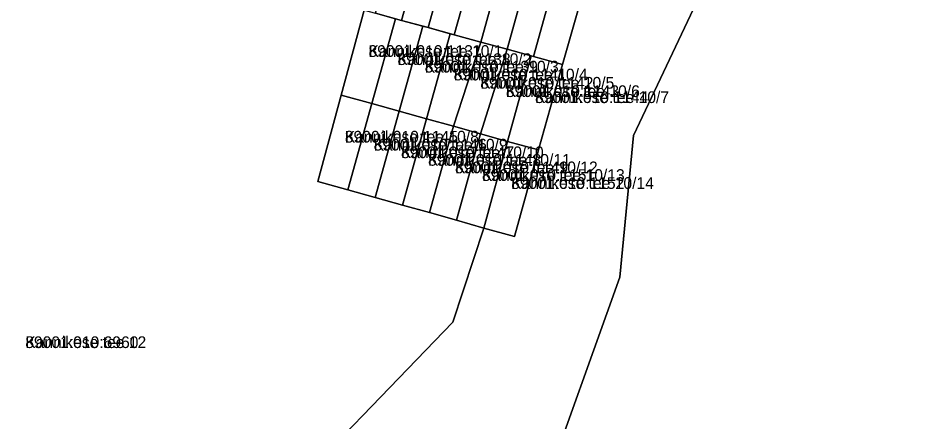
# Model space of a CAD drawing. Extents: x 526849 to 562296, y 6591741 to 6618546.
# Drawn here: x 547707.4 to 547823.2, y 6596254.7 to 6596306.4 of the extents above; entities that cross this region are included whole.
import ezdxf

# ---------------------------------------------------------------- set-up
doc = ezdxf.new("R2010")
doc.units = 0
for name, color, linetype in [('L_AADRESS', 7, 'Continuous'), ('PIIR', 7, 'Continuous'), ('TUNNUS', 7, 'Continuous')]:
    doc.layers.add(name, color=color, linetype=linetype)

msp = doc.modelspace()

# ---------------------------------------------------------------- linework, layer by layer
at = {"layer": 'PIIR'}
for points in [[(547690.17, 6596191.87), (547763.12, 6596267.42), (547767.08, 6596279.49), (547771, 6596278.42), (547774.08, 6596289.49), (547777.18, 6596300.42), (547780.32, 6596311.52), (547783.37, 6596322.33), (547786.43, 6596333.19), (547789.46, 6596343.91), (547792.53, 6596354.72), (547795.65, 6596365.69), (547818.08, 6596359.67), (547816.28, 6596354.76), (547786.25, 6596291.35), (547784.51, 6596273.18), (547774.28, 6596244.68), (547765.81, 6596222.42), (547751.73, 6596185.38), (547705.14, 6596168.88)], [(547706.39, 6596096.06), (547678.12, 6596135.41), (547705.14, 6596168.88), (547751.73, 6596185.38), (547765.81, 6596222.42), (547774.28, 6596244.68), (547784.51, 6596273.18), (547786.25, 6596291.35), (547816.28, 6596354.76), (547818.08, 6596359.67), (547851.56, 6596357.26), (547867.85, 6596356.78), (547882.68, 6596357.65), (547882.59, 6596354.87), (547879.67, 6596315.25), (547878.79, 6596293.54), (547877.89, 6596271.47), (547876.9, 6596247.63), (547875.48, 6596216.32), (547874.71, 6596199.06), (547874.51, 6596195.05), (547877.57, 6596194.93), (547877.34, 6596152.04), (547875.55, 6596092.04)], [(547751.75, 6596307.41), (547748.82, 6596296.52), (547745.79, 6596285.47), (547749.67, 6596284.38), (547753.17, 6596283.41), (547756.65, 6596282.43), (547760.12, 6596281.46), (547763.57, 6596280.5), (547767.08, 6596279.49), (547763.12, 6596267.42), (547690.17, 6596191.87)]]:
    msp.add_lwpolyline(points, dxfattribs=at)
for points in [[(547753.18, 6596307.01), (547756.27, 6596318.14), (547759.65, 6596317.21), (547756.55, 6596306.09)], [(547759.65, 6596317.21), (547763.02, 6596316.28), (547759.93, 6596305.16), (547756.55, 6596306.09)], [(547759.93, 6596305.16), (547763.02, 6596316.28), (547766.39, 6596315.35), (547763.3, 6596304.23)], [(547769.76, 6596314.42), (547766.68, 6596303.3), (547763.3, 6596304.23), (547766.39, 6596315.35)], [(547766.68, 6596303.3), (547769.76, 6596314.42), (547773.14, 6596313.49), (547770.05, 6596302.38)], [(547773.14, 6596313.49), (547776.51, 6596312.56), (547773.43, 6596301.45), (547770.05, 6596302.38)], [(547780.32, 6596311.52), (547777.18, 6596300.42), (547773.43, 6596301.45), (547776.51, 6596312.56)], [(547751.75, 6596307.41), (547753.18, 6596307.01), (547755.77, 6596306.3), (547752.75, 6596295.43), (547748.82, 6596296.52)], [(547755.77, 6596306.3), (547756.55, 6596306.09), (547759.27, 6596305.34), (547756.24, 6596294.45), (547752.75, 6596295.43)], [(547759.27, 6596305.34), (547759.93, 6596305.16), (547762.76, 6596304.38), (547759.74, 6596293.48), (547756.24, 6596294.45)], [(547762.76, 6596304.38), (547763.3, 6596304.23), (547766.68, 6596303.3), (547763.2, 6596292.52), (547759.74, 6596293.48)], [(547766.68, 6596303.3), (547770.05, 6596302.38), (547766.65, 6596291.55), (547763.2, 6596292.52)], [(547770.05, 6596302.38), (547773.15, 6596301.53), (547770.1, 6596290.59), (547766.65, 6596291.55)], [(547773.15, 6596301.53), (547773.43, 6596301.45), (547777.18, 6596300.42), (547774.08, 6596289.49), (547770.1, 6596290.59)], [(547748.82, 6596296.52), (547752.75, 6596295.43), (547749.67, 6596284.38), (547745.79, 6596285.47)], [(547752.75, 6596295.43), (547756.24, 6596294.45), (547753.17, 6596283.41), (547749.67, 6596284.38)], [(547756.24, 6596294.45), (547759.74, 6596293.48), (547756.65, 6596282.43), (547753.17, 6596283.41)], [(547759.74, 6596293.48), (547763.2, 6596292.52), (547760.12, 6596281.46), (547756.65, 6596282.43)], [(547763.2, 6596292.52), (547766.65, 6596291.55), (547763.57, 6596280.5), (547760.12, 6596281.46)], [(547766.65, 6596291.55), (547770.1, 6596290.59), (547767.08, 6596279.49), (547763.57, 6596280.5)], [(547770.1, 6596290.59), (547774.08, 6596289.49), (547771, 6596278.42), (547767.08, 6596279.49)]]:
    msp.add_lwpolyline(points, close=True, dxfattribs=at)

# ---------------------------------------------------------------- texts
at = {"layer": 'L_AADRESS'}
for s, p in [('Kannikese tee 10/1', (547752.3, 6596301.41)), ('Kannikese tee 10/2', (547756.01, 6596300.37)), ('Kannikese tee 10/3', (547759.5, 6596299.41)), ('Kannikese tee 10/4', (547763.21, 6596298.4)), ('Kannikese tee 10/5', (547766.62, 6596297.34)), ('Kannikese tee 10/6', (547769.9, 6596296.27)), ('Kannikese tee 10/7', (547773.64, 6596295.5)), ('Kannikese tee 10/8', (547749.27, 6596290.44)), ('Kannikese tee 10/9', (547752.96, 6596289.42)), ('Kannikese tee 10/10', (547756.46, 6596288.44)), ('Kannikese tee 10/11', (547759.93, 6596287.47)), ('Kannikese tee 10/12', (547763.38, 6596286.51)), ('Kannikese tee 10/13', (547766.84, 6596285.53)), ('Kannikese tee 10/14', (547770.58, 6596284.5)), ('Kannikese tee 12', (547708.32, 6596264.12))]:
    msp.add_text(s, height=1.5, dxfattribs=at).set_placement(p)
at = {"layer": 'TUNNUS'}
for s, p in [('89001:010:1131', (547752.3, 6596301.41)), ('89001:010:1138', (547756.01, 6596300.37)), ('89001:010:1139', (547759.5, 6596299.41)), ('89001:010:1141', (547763.21, 6596298.4)), ('89001:010:1142', (547766.62, 6596297.34)), ('89001:010:1143', (547769.9, 6596296.27)), ('89001:010:1144', (547773.64, 6596295.5)), ('89001:010:1145', (547749.27, 6596290.44)), ('89001:010:1146', (547752.96, 6596289.42)), ('89001:010:1147', (547756.46, 6596288.44)), ('89001:010:1148', (547759.93, 6596287.47)), ('89001:010:1149', (547763.38, 6596286.51)), ('89001:010:1151', (547766.84, 6596285.53)), ('89001:010:1152', (547770.58, 6596284.5)), ('89001:010:6960', (547708.32, 6596264.12))]:
    msp.add_text(s, height=1.5, dxfattribs=at).set_placement(p)

doc.saveas('drawing.dxf')
